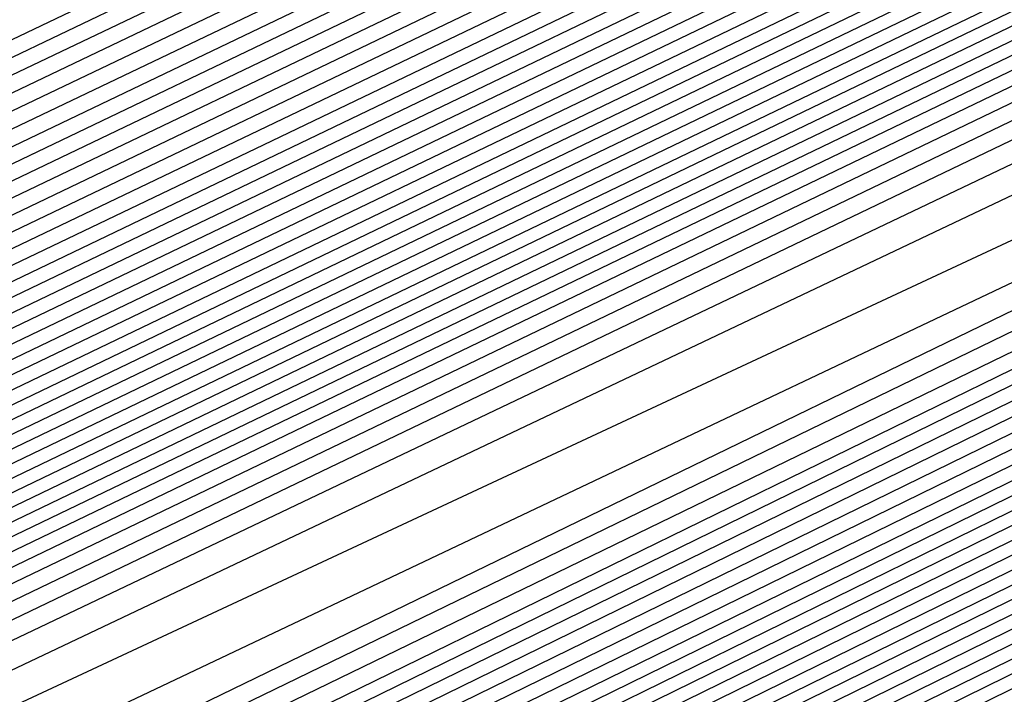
# Model space of a CAD drawing. Extents: x 3249832 to 3255657, y 13789405 to 13793316.
# Tile 283 of 656: x 3254698.443 to 3254699.51, y 13790579.817 to 13790580.548. Entities that reach past the tile are written whole.
import ezdxf

# ---------------------------------------------------------------- set-up
doc = ezdxf.new("R2010")
doc.units = 0
doc.header["$LTSCALE"] = 100
doc.header["$MEASUREMENT"] = 0
for name, color, linetype in [('GRATIO_CON', 10, 'CONTINUOUS'), ('GRATIO_ICON', 7, 'CONTINUOUS'), ('TARGETS_EAST', 7, 'CONTINUOUS')]:
    doc.layers.add(name, color=color, linetype=linetype)

# ---------------------------------------------------------------- blocks, each defined once
blk = doc.blocks.new('Gratio_032316_contours')
at = {"layer": 'GRATIO_CON', "color": 1, "linetype": 'Continuous', "flags": 128}
for points in [[(3254646.2517, 13790553.9528), (3254654.8675, 13790558.0363), (3254670.1186, 13790565.4362), (3254688.0291, 13790574.1908), (3254703.2426, 13790581.6494), (3254711.743, 13790585.8222), (3254714.8749, 13790587.3627), (3254715.3231, 13790587.5848), (3254715.7151, 13790587.774), (3254718.4486, 13790589.0998), (3254725.8643, 13790592.703), (3254739.1294, 13790599.1565), (3254754.7186, 13790606.7631), (3254767.9336, 13790613.258), (3254775.252, 13790616.9413)], [(3254648.3232, 13790554.9771), (3254656.6859, 13790558.9407), (3254671.4766, 13790566.1173), (3254688.8465, 13790574.6076), (3254703.6008, 13790581.8411), (3254711.8447, 13790585.888), (3254714.8821, 13790587.382), (3254715.3169, 13790587.5976), (3254715.6875, 13790587.7765), (3254718.2718, 13790589.03), (3254725.2827, 13790592.4364), (3254737.8237, 13790598.5377), (3254752.562, 13790605.7291), (3254765.0557, 13790611.8694), (3254771.9746, 13790615.3518)], [(3254652.466, 13790557.0257), (3254660.3226, 13790560.7496), (3254674.1927, 13790567.4794), (3254690.4813, 13790575.4413), (3254704.3173, 13790582.2246), (3254712.0482, 13790586.0196), (3254714.8967, 13790587.4207), (3254715.3044, 13790587.623), (3254715.6323, 13790587.7815), (3254717.9183, 13790588.8903), (3254724.1196, 13790591.9033), (3254735.2124, 13790597.3001), (3254748.2489, 13790603.6611), (3254759.2998, 13790609.0924), (3254765.4198, 13790612.1726), (3254767.5973, 13790613.3706), (3254767.8046, 13790613.628), (3254767.8447, 13790613.807), (3254768.8446, 13790614.4523), (3254771.7623, 13790616.0293)], [(3254651.241, 13790556.5836), (3254654.5375, 13790558.0501), (3254662.141, 13790561.654), (3254675.5507, 13790568.1605), (3254691.2988, 13790575.8581), (3254704.6756, 13790582.4163), (3254712.1499, 13790586.0854), (3254714.904, 13790587.4401), (3254715.2982, 13790587.6357), (3254715.6047, 13790587.7839), (3254717.7415, 13790588.8204), (3254723.538, 13790591.6368), (3254733.9068, 13790596.6813), (3254746.0923, 13790602.627), (3254756.4219, 13790607.7038), (3254762.1424, 13790610.583), (3254764.1778, 13790611.7028), (3254764.3715, 13790611.9434), (3254764.4337, 13790612.1232), (3254765.5415, 13790612.8137), (3254768.7386, 13790614.5249), (3254774.566, 13790617.5186)], [(3254651.548, 13790556.8702), (3254653.3699, 13790557.6315), (3254656.6089, 13790559.0744), (3254663.9594, 13790562.5584), (3254676.9087, 13790568.8416), (3254692.1162, 13790576.2749), (3254705.0338, 13790582.608), (3254712.2517, 13790586.1512), (3254714.9112, 13790587.4594), (3254715.292, 13790587.6484), (3254715.5771, 13790587.7864), (3254717.5647, 13790588.7505), (3254722.9564, 13790591.3703), (3254732.6011, 13790596.0625), (3254743.9357, 13790601.593), (3254753.544, 13790606.3153), (3254758.865, 13790608.9934), (3254760.7582, 13790610.035), (3254760.9385, 13790610.2589), (3254761.0228, 13790610.4394), (3254762.2384, 13790611.1751), (3254765.7149, 13790613.0205), (3254772.0375, 13790616.2604)], [(3254678.2668, 13790569.5227), (3254692.9336, 13790576.6918), (3254705.3921, 13790582.7997), (3254712.3534, 13790586.217), (3254714.9185, 13790587.4788), (3254715.2858, 13790587.6612), (3254715.5496, 13790587.7889), (3254717.3879, 13790588.6807), (3254722.3749, 13790591.1037), (3254731.2955, 13790595.4436), (3254741.7791, 13790600.559), (3254750.666, 13790604.9267), (3254755.5876, 13790607.4038), (3254757.3387, 13790608.3672), (3254757.5054, 13790608.5743), (3254757.6118, 13790608.7556), (3254758.9353, 13790609.5366), (3254762.6912, 13790611.5161), (3254769.509, 13790615.0021), (3254777.6739, 13790619.1394)], [(3254680.9828, 13790570.8848), (3254694.5684, 13790577.5253), (3254706.1082, 13790583.1826), (3254712.556, 13790586.3474), (3254714.9315, 13790587.5159), (3254715.271, 13790587.6858), (3254715.2714, 13790587.6881), (3254715.2722, 13790587.6892), (3254715.2732, 13790587.689), (3254715.4944, 13790587.7945), (3254717.0344, 13790588.541), (3254721.2117, 13790590.5707), (3254728.6842, 13790594.206), (3254737.4659, 13790598.491), (3254744.9102, 13790602.1497), (3254749.0328, 13790604.2246), (3254750.4996, 13790605.0316), (3254750.6393, 13790605.2051), (3254750.7899, 13790605.388), (3254752.329, 13790606.2594), (3254756.6438, 13790608.5072), (3254764.4521, 13790612.4857), (3254773.7947, 13790617.2146)], [(3254682.3408, 13790571.5658), (3254695.3858, 13790577.9421), (3254706.4664, 13790583.3743), (3254712.6576, 13790586.4132), (3254714.9386, 13790587.5352), (3254715.2646, 13790587.6983), (3254715.2651, 13790587.7006), (3254715.2659, 13790587.7017), (3254715.267, 13790587.7016), (3254715.4668, 13790587.797), (3254716.8576, 13790588.4711), (3254720.6302, 13790590.3041), (3254727.3786, 13790593.5872), (3254735.3094, 13790597.457), (3254742.0323, 13790600.7611), (3254745.7554, 13790602.635), (3254747.0801, 13790603.3639), (3254747.2062, 13790603.5205), (3254747.379, 13790603.7042), (3254749.0259, 13790604.6209), (3254753.6201, 13790607.0028), (3254761.9237, 13790611.2275), (3254771.8551, 13790616.2521)], [(3254683.6989, 13790572.2469), (3254696.2032, 13790578.3589), (3254706.8246, 13790583.566), (3254712.7593, 13790586.4789), (3254714.9457, 13790587.5545), (3254715.2583, 13790587.7108), (3254715.2588, 13790587.7131), (3254715.2597, 13790587.7142), (3254715.2608, 13790587.7142), (3254715.4392, 13790587.7994), (3254716.6808, 13790588.4013), (3254720.0486, 13790590.0376), (3254726.0729, 13790592.9684), (3254733.1528, 13790596.423), (3254739.1543, 13790599.3726), (3254742.478, 13790601.0454), (3254743.6606, 13790601.6961), (3254743.7731, 13790601.8359), (3254743.968, 13790602.0204), (3254745.7228, 13790602.9823), (3254750.5964, 13790605.4984), (3254759.3952, 13790609.9692), (3254769.9155, 13790615.2897), (3254779.2011, 13790619.9784)], [(3254685.0569, 13790572.928), (3254697.0206, 13790578.7757), (3254707.1829, 13790583.7577), (3254712.8609, 13790586.5447), (3254714.9528, 13790587.5738), (3254715.2519, 13790587.7234), (3254715.2526, 13790587.7256), (3254715.2535, 13790587.7267), (3254715.2546, 13790587.7269), (3254715.4116, 13790587.8019), (3254716.504, 13790588.3314), (3254719.4671, 13790589.7711), (3254724.7673, 13790592.3496), (3254730.9962, 13790595.389), (3254736.2764, 13790597.9841), (3254739.2006, 13790599.4558), (3254740.241, 13790600.0283), (3254740.3401, 13790600.1513), (3254740.5571, 13790600.3366), (3254742.4197, 13790601.3437), (3254747.5727, 13790603.994), (3254756.8668, 13790608.711), (3254767.9759, 13790614.3273), (3254777.7802, 13790619.2776)], [(3254687.7729, 13790574.2901), (3254698.6554, 13790579.6094), (3254707.8993, 13790584.1411), (3254713.0642, 13790586.6762), (3254714.9671, 13790587.6123), (3254715.2393, 13790587.7484), (3254715.24, 13790587.7505), (3254715.241, 13790587.7518), (3254715.2422, 13790587.7521), (3254715.3565, 13790587.8068), (3254716.1504, 13790588.1917), (3254718.3039, 13790589.238), (3254722.156, 13790591.112), (3254726.683, 13790593.3209), (3254730.5206, 13790595.207), (3254732.6458, 13790596.2766), (3254733.4019, 13790596.6927), (3254733.4739, 13790596.7821), (3254733.7351, 13790596.969), (3254735.8135, 13790598.0666), (3254741.5253, 13790600.9852), (3254751.8099, 13790606.1945), (3254764.0967, 13790612.4024), (3254774.9383, 13790617.8759)], [(3254689.131, 13790574.9712), (3254699.4729, 13790580.0262), (3254708.2575, 13790584.3328), (3254713.1658, 13790586.742), (3254714.9742, 13790587.6316), (3254715.2329, 13790587.761), (3254715.2337, 13790587.763), (3254715.2348, 13790587.7643), (3254715.2359, 13790587.7648), (3254715.3289, 13790587.8092), (3254715.9737, 13790588.1218), (3254717.7224, 13790588.9714), (3254720.8504, 13790590.4932), (3254724.5264, 13790592.2869), (3254727.6426, 13790593.8185), (3254729.3684, 13790594.687), (3254729.9824, 13790595.0249), (3254730.0409, 13790595.0975), (3254730.3242, 13790595.2852), (3254732.5104, 13790596.428), (3254738.5016, 13790599.4807), (3254749.2814, 13790604.9363), (3254762.1571, 13790611.44), (3254773.5174, 13790617.1751)], [(3254690.489, 13790575.6522), (3254700.2903, 13790580.443), (3254708.6157, 13790584.5245), (3254713.2674, 13790586.8077), (3254714.9813, 13790587.6509), (3254715.2266, 13790587.7735), (3254715.2275, 13790587.7755), (3254715.2286, 13790587.7768), (3254715.2297, 13790587.7774), (3254715.3013, 13790587.8117), (3254715.7969, 13790588.0519), (3254717.1408, 13790588.7049), (3254719.5447, 13790589.8744), (3254722.3699, 13790591.2529), (3254724.7647, 13790592.4299), (3254726.091, 13790593.0974), (3254726.5629, 13790593.3571), (3254726.6078, 13790593.4129), (3254726.9132, 13790593.6014), (3254729.2072, 13790594.7894), (3254735.4779, 13790597.9763), (3254746.753, 13790603.6781), (3254760.2175, 13790610.4776), (3254772.0965, 13790616.4743)], [(3254691.847, 13790576.3333), (3254701.1077, 13790580.8598), (3254708.9739, 13790584.7162), (3254713.3691, 13790586.8735), (3254714.9885, 13790587.6701), (3254715.2202, 13790587.7861), (3254715.2212, 13790587.788), (3254715.2224, 13790587.7893), (3254715.2235, 13790587.79), (3254715.2737, 13790587.8141), (3254715.6201, 13790587.9821), (3254716.5592, 13790588.4384), (3254718.2391, 13790589.2556), (3254720.2133, 13790590.2189), (3254721.8868, 13790591.0414), (3254722.8136, 13790591.5079), (3254723.1433, 13790591.6893), (3254723.1747, 13790591.7283), (3254723.5023, 13790591.9176), (3254725.9041, 13790593.1509), (3254732.4543, 13790596.4719), (3254744.2245, 13790602.4199), (3254758.2779, 13790609.5152)], [(3254687.5981, 13790574.316), (3254694.5631, 13790577.6954), (3254702.7425, 13790581.6935), (3254709.6903, 13790585.0996), (3254713.5723, 13790587.005), (3254715.0027, 13790587.7087), (3254715.2076, 13790587.8111), (3254715.2155, 13790587.8162), (3254715.2646, 13790587.8408), (3254715.3952, 13790587.9046), (3254715.6275, 13790588.0179), (3254715.8997, 13790588.1512), (3254716.1297, 13790588.2654), (3254716.6303, 13790588.5199), (3254719.2939, 13790589.8681), (3254726.4082, 13790593.462), (3254739.168, 13790599.9031), (3254754.3988, 13790607.5903), (3254767.8337, 13790614.3719), (3254776.2164, 13790618.6078)], [(3254651.0069, 13790556.9616), (3254655.5123, 13790559.1072), (3254661.3217, 13790561.894), (3254668.1197, 13790565.1602), (3254674.8023, 13790568.3631), (3254680.0684, 13790570.8643), (3254683.1747, 13790572.3015), (3254685.6089, 13790573.4148), (3254689.4165, 13790575.2204), (3254695.9211, 13790578.3765), (3254703.5599, 13790582.1103), (3254710.0485, 13790585.2913), (3254713.674, 13790587.0708), (3254715.0098, 13790587.728), (3254715.2012, 13790587.8237), (3254715.5767, 13790588.0145), (3254718.1988, 13790589.3384), (3254725.3135, 13790592.9288), (3254738.0825, 13790599.3724), (3254753.3307, 13790607.0675), (3254766.7985, 13790613.8657), (3254775.2332, 13790618.1281)], [(3254651.9652, 13790557.4392), (3254656.6382, 13790559.6653), (3254662.6638, 13790562.5558), (3254669.7147, 13790565.9438), (3254676.6453, 13790569.2668), (3254682.1055, 13790571.8639), (3254685.3036, 13790573.3493), (3254687.6804, 13790574.4392), (3254691.2349, 13790576.1249), (3254697.2791, 13790579.0576), (3254704.3773, 13790582.5271), (3254710.4067, 13790585.483), (3254713.7756, 13790587.1366), (3254715.0169, 13790587.7472), (3254715.1948, 13790587.8363), (3254715.5637, 13790588.0238), (3254718.1399, 13790589.3246), (3254725.1298, 13790592.8522), (3254737.6771, 13790599.1838), (3254752.6727, 13790606.7516), (3254765.9448, 13790613.4511), (3254774.3039, 13790617.6754)], [(3254652.9236, 13790557.9168), (3254657.7641, 13790560.2233), (3254664.0059, 13790563.2177), (3254671.3097, 13790566.7274), (3254678.4883, 13790570.1706), (3254684.1427, 13790572.8635), (3254687.4325, 13790574.3972), (3254689.7518, 13790575.4635), (3254693.0532, 13790577.0293), (3254698.6371, 13790579.7386), (3254705.1948, 13790582.9439), (3254710.7649, 13790585.6747), (3254713.8772, 13790587.2023), (3254715.024, 13790587.7665), (3254715.1884, 13790587.8489), (3254715.5508, 13790588.0331), (3254718.0809, 13790589.3107), (3254724.9462, 13790592.7755), (3254737.2717, 13790598.9953), (3254752.0148, 13790606.4357), (3254765.0911, 13790613.0365), (3254773.3746, 13790617.2228)], [(3254651.3, 13790557.2133), (3254654.8403, 13790558.872), (3254660.0158, 13790561.3394), (3254666.6901, 13790564.5414), (3254674.4997, 13790568.2945), (3254682.1743, 13790571.9781), (3254688.2171, 13790574.8626), (3254691.6904, 13790576.4929), (3254693.8947, 13790577.5121), (3254696.69, 13790578.8381), (3254701.3532, 13790581.1008), (3254706.8296, 13790583.7776), (3254711.4814, 13790586.0581), (3254714.0805, 13790587.3339), (3254715.0382, 13790587.8051), (3254715.1756, 13790587.8741), (3254715.5248, 13790588.0517), (3254717.9631, 13790589.2831), (3254724.5788, 13790592.6221), (3254736.4608, 13790598.6182), (3254750.699, 13790605.8039), (3254763.3837, 13790612.2073), (3254771.5159, 13790616.3175)], [(3254652.1439, 13790557.6356), (3254655.7986, 13790559.3495), (3254661.1417, 13790561.8975), (3254668.0321, 13790565.2032), (3254676.0946, 13790569.078), (3254684.0173, 13790572.8819), (3254690.2542, 13790575.8622), (3254693.8193, 13790577.5407), (3254695.9661, 13790578.5364), (3254698.5083, 13790579.7426), (3254702.7112, 13790581.7819), (3254707.647, 13790584.1944), (3254711.8396, 13790586.2498), (3254714.1821, 13790587.3996), (3254715.0454, 13790587.8244), (3254715.1692, 13790587.8867), (3254715.5119, 13790588.061), (3254717.9042, 13790589.2693), (3254724.3952, 13790592.5454), (3254736.0554, 13790598.4297), (3254750.0411, 13790605.488), (3254762.53, 13790611.7927), (3254770.5866, 13790615.8649), (3254774.8217, 13790618.021)], [(3254692.2914, 13790576.8618), (3254695.9482, 13790578.5886), (3254698.0375, 13790579.5607), (3254700.3267, 13790580.647), (3254704.0693, 13790582.4629), (3254708.4644, 13790584.6112), (3254712.1978, 13790586.4415), (3254714.2838, 13790587.4654), (3254715.0525, 13790587.8436), (3254715.1628, 13790587.899), (3254715.1638, 13790587.9005), (3254715.1651, 13790587.902), (3254715.1662, 13790587.9033), (3254715.5018, 13790588.0733), (3254717.8471, 13790589.2573), (3254724.2124, 13790592.4695), (3254735.6502, 13790598.2414), (3254749.3832, 13790605.1722), (3254761.6763, 13790611.3781), (3254769.6572, 13790615.4123), (3254773.9041, 13790617.5743)], [(3254687.7034, 13790574.6894), (3254694.3286, 13790577.8614), (3254698.0771, 13790579.6365), (3254700.109, 13790580.5851), (3254702.1451, 13790581.5514), (3254705.4273, 13790583.144), (3254709.2818, 13790585.0281), (3254712.556, 13790586.6332), (3254714.3854, 13790587.5311), (3254715.0596, 13790587.8629), (3254715.1564, 13790587.9115), (3254715.1574, 13790587.913), (3254715.1587, 13790587.9145), (3254715.1597, 13790587.9158), (3254715.4888, 13790588.0826), (3254717.7882, 13790589.2435), (3254724.0287, 13790592.3929), (3254735.2448, 13790598.0529), (3254748.7253, 13790604.8563), (3254760.8226, 13790610.9635), (3254768.7279, 13790614.9597), (3254772.9866, 13790617.1276)], [(3254691.3894, 13790576.4969), (3254698.4029, 13790579.8606), (3254702.3349, 13790581.7322), (3254704.2518, 13790582.6337), (3254705.7818, 13790583.3603), (3254708.1433, 13790584.5061), (3254710.9167, 13790585.8617), (3254713.2724, 13790587.0166), (3254714.5887, 13790587.6627), (3254715.0738, 13790587.9014), (3254715.1436, 13790587.9366), (3254715.1446, 13790587.938), (3254715.1458, 13790587.9395), (3254715.1469, 13790587.941), (3254715.4628, 13790588.1013), (3254717.6703, 13790589.2159), (3254723.6614, 13790592.2395), (3254734.4339, 13790597.6758), (3254747.4094, 13790604.2245), (3254759.1152, 13790610.1344), (3254766.8692, 13790614.0544), (3254771.1515, 13790616.2343)], [(3254684.0695, 13790572.9958), (3254693.2324, 13790577.4007), (3254700.4401, 13790580.8601), (3254704.4638, 13790582.78), (3254706.3233, 13790583.658), (3254707.6001, 13790584.2647), (3254709.5014, 13790585.1872), (3254711.7343, 13790586.2788), (3254713.6314, 13790587.2092), (3254714.6921, 13790587.7304), (3254715.0837, 13790587.9238), (3254715.1405, 13790587.9531), (3254715.4499, 13790588.1105), (3254717.6114, 13790589.2021), (3254723.4777, 13790592.1629), (3254734.0285, 13790597.4873), (3254746.7515, 13790603.9086), (3254758.2615, 13790609.7198), (3254765.9399, 13790613.6018), (3254770.2339, 13790615.7876), (3254772.3576, 13790616.8983)], [(3254685.6645, 13790573.7793), (3254695.0754, 13790578.3044), (3254702.4773, 13790581.8597), (3254706.5928, 13790583.8279), (3254708.3947, 13790584.6823), (3254709.4185, 13790585.1691), (3254710.8594, 13790585.8683), (3254712.5517, 13790586.6956), (3254713.9896, 13790587.4009), (3254714.7937, 13790587.7962), (3254715.0908, 13790587.9432), (3254715.1341, 13790587.9658), (3254715.4369, 13790588.1198), (3254717.5524, 13790589.1883), (3254723.294, 13790592.0862), (3254733.6231, 13790597.2988), (3254746.0936, 13790603.5927), (3254757.4078, 13790609.3052), (3254765.0105, 13790613.1491), (3254769.3164, 13790615.3409), (3254771.4825, 13790616.4728)], [(3254687.2595, 13790574.5629), (3254696.9184, 13790579.2082), (3254704.5144, 13790582.8593), (3254708.7217, 13790584.8757), (3254710.4661, 13790585.7067), (3254711.2369, 13790586.0736), (3254712.2174, 13790586.5494), (3254713.3691, 13790587.1124), (3254714.3478, 13790587.5926), (3254714.8953, 13790587.862), (3254715.0978, 13790587.9625), (3254715.1276, 13790587.9785), (3254715.4239, 13790588.1292), (3254717.4935, 13790589.1745), (3254723.1104, 13790592.0095), (3254733.2176, 13790597.1102), (3254745.4357, 13790603.2768), (3254756.5541, 13790608.8906), (3254764.0812, 13790612.6965), (3254768.3988, 13790614.8943), (3254770.6075, 13790616.0472), (3254771.7108, 13790616.6657)], [(3254690.4495, 13790576.13), (3254700.6044, 13790581.0157), (3254708.5888, 13790584.8585), (3254712.9795, 13790586.9715), (3254714.609, 13790587.7553), (3254714.8736, 13790587.8824), (3254714.9335, 13790587.9115), (3254715.004, 13790587.9462), (3254715.0642, 13790587.9761), (3254715.0986, 13790587.9937), (3254715.112, 13790588.0013), (3254715.1148, 13790588.0038), (3254715.3979, 13790588.1479), (3254717.3756, 13790589.147), (3254722.743, 13790591.8562), (3254732.4068, 13790596.7332), (3254744.1198, 13790602.645), (3254754.8468, 13790608.0614), (3254762.2225, 13790611.7913), (3254766.5637, 13790614.0009), (3254768.8573, 13790615.1961), (3254770.0169, 13790615.8415), (3254770.6619, 13790616.237), (3254771.3382, 13790616.6417)], [(3254691.3246, 13790576.5671), (3254701.2561, 13790581.3455), (3254709.0349, 13790585.09), (3254713.3077, 13790587.1475), (3254714.8826, 13790587.9066), (3254715.1084, 13790588.0164), (3254715.3849, 13790588.1572), (3254717.3167, 13790589.1332), (3254722.5594, 13790591.7795), (3254732.0013, 13790596.5446), (3254743.4619, 13790602.3291), (3254753.9931, 13790607.6468), (3254761.2932, 13790611.3386), (3254765.6461, 13790613.5543), (3254767.9823, 13790614.7706), (3254769.17, 13790615.4294), (3254769.8305, 13790615.8319), (3254770.5233, 13790616.2441), (3254771.6468, 13790616.8582)], [(3254692.0922, 13790576.9523), (3254701.7295, 13790581.5891), (3254709.2424, 13790585.2057), (3254713.3647, 13790587.1907), (3254714.8842, 13790587.9231), (3254715.102, 13790588.0291), (3254715.3719, 13790588.1666), (3254717.2577, 13790589.1194), (3254722.3757, 13790591.7029), (3254731.5959, 13790596.3561), (3254742.804, 13790602.0133), (3254753.1394, 13790607.2322), (3254760.3638, 13790610.886), (3254764.7286, 13790613.1076), (3254767.1072, 13790614.345), (3254768.3231, 13790615.0173), (3254768.9992, 13790615.4268), (3254769.7083, 13790615.8466), (3254770.8588, 13790616.474), (3254772.2008, 13790617.2017)], [(3254683.086, 13790572.6396), (3254692.8597, 13790577.3375), (3254702.2029, 13790581.8327), (3254709.4499, 13790585.3213), (3254713.4218, 13790587.234), (3254714.8858, 13790587.9396), (3254715.0956, 13790588.0417), (3254715.359, 13790588.1759), (3254717.1988, 13790589.1056), (3254722.192, 13790591.6262), (3254731.1905, 13790596.1676), (3254742.1461, 13790601.6974), (3254752.2857, 13790606.8176), (3254759.4345, 13790610.4334), (3254763.811, 13790612.6609), (3254766.2321, 13790613.9195), (3254767.4761, 13790614.6052), (3254768.1678, 13790615.0216), (3254768.8934, 13790615.4491), (3254770.0708, 13790616.0899), (3254771.4446, 13790616.8335)], [(3254685.0376, 13790573.6106), (3254694.3948, 13790578.1075), (3254703.1496, 13790582.3192), (3254709.8648, 13790585.5517), (3254713.5359, 13790587.3196), (3254714.8889, 13790587.9721), (3254715.0828, 13790588.0668), (3254715.333, 13790588.1946), (3254717.0809, 13790589.0781), (3254721.8247, 13790591.4729), (3254730.3796, 13790595.7905), (3254740.8302, 13790601.0656), (3254750.5783, 13790605.9885), (3254757.5758, 13790609.5281), (3254761.9759, 13790611.7676), (3254764.482, 13790613.0684), (3254765.7823, 13790613.781), (3254766.5051, 13790614.2114), (3254767.2635, 13790614.6541), (3254768.4947, 13790615.3216), (3254769.9322, 13790616.0971), (3254771.1334, 13790616.7816)], [(3254686.0134, 13790574.0961), (3254695.1623, 13790578.4926), (3254703.623, 13790582.5627), (3254710.0723, 13790585.6672), (3254713.5929, 13790587.3627), (3254714.8905, 13790587.9885), (3254715.0765, 13790588.0794), (3254715.32, 13790588.2039), (3254717.022, 13790589.0643), (3254721.641, 13790591.3962), (3254729.9742, 13790595.602), (3254740.1723, 13790600.7497), (3254749.7246, 13790605.5739), (3254756.6465, 13790609.0755), (3254761.0584, 13790611.3209), (3254763.6069, 13790612.6429), (3254764.9354, 13790613.3689), (3254765.6738, 13790613.8062), (3254766.4486, 13790614.2565), (3254767.7067, 13790614.9375), (3254769.176, 13790615.729), (3254770.4045, 13790616.4267), (3254771.0551, 13790616.8757), (3254771.2495, 13790617.1191)], [(3254686.9892, 13790574.5817), (3254695.9299, 13790578.8778), (3254704.0964, 13790582.8062), (3254710.2798, 13790585.7827), (3254713.65, 13790587.4058), (3254714.8921, 13790588.0049), (3254715.0701, 13790588.092), (3254715.307, 13790588.2133), (3254716.963, 13790589.0505), (3254721.4573, 13790591.3195), (3254729.5688, 13790595.4135), (3254739.5144, 13790600.4338), (3254748.8709, 13790605.1593)], [(3254687.965, 13790575.0672), (3254696.6974, 13790579.2629), (3254704.5698, 13790583.0496), (3254710.4873, 13790585.8981), (3254713.707, 13790587.4489), (3254714.8937, 13790588.0213), (3254715.0637, 13790588.1046), (3254715.2941, 13790588.2226), (3254716.9041, 13790589.0367), (3254721.2737, 13790591.2429), (3254729.1633, 13790595.2249), (3254738.8565, 13790600.1179), (3254748.0172, 13790604.7447)], [(3254689.9166, 13790576.0383), (3254698.2325, 13790580.0332), (3254705.5166, 13790583.5369), (3254710.9023, 13790586.1303), (3254714.0382, 13790587.647), (3254716.632, 13790588.9334), (3254720.906, 13790591.0888), (3254728.3524, 13790594.8476), (3254737.5406, 13790599.4861), (3254746.3098, 13790603.9155)], [(3254690.8924, 13790576.5238), (3254699.0001, 13790580.4183), (3254705.9899, 13790583.7804), (3254711.1098, 13790586.2458), (3254714.0887, 13790587.6869), (3254716.581, 13790588.9235), (3254720.7224, 13790591.0121), (3254727.947, 13790594.6591), (3254736.8827, 13790599.1702), (3254745.4561, 13790603.5009)], [(3254691.8683, 13790577.0094), (3254699.7676, 13790580.8035), (3254706.4633, 13790584.0239), (3254711.3173, 13790586.3613), (3254714.1392, 13790587.7268), (3254716.5301, 13790588.9136), (3254720.5388, 13790590.9355), (3254727.5416, 13790594.4706), (3254736.2248, 13790598.8543), (3254744.6024, 13790603.0863), (3254751.0704, 13790606.3597)], [(3254684.5147, 13790573.5023), (3254692.8441, 13790577.4949), (3254700.5352, 13790581.1886), (3254706.9367, 13790584.2674), (3254711.5248, 13790586.4768), (3254714.1897, 13790587.7666), (3254716.4792, 13790588.9036), (3254720.3552, 13790590.8588), (3254727.1361, 13790594.2821), (3254735.5669, 13790598.5384), (3254743.7487, 13790602.6718), (3254750.1411, 13790605.9071)], [(3254686.5494, 13790574.5139), (3254694.7957, 13790578.466), (3254702.0703, 13790581.9589), (3254707.8835, 13790584.7544), (3254711.9397, 13790586.7079), (3254714.2907, 13790587.8464), (3254716.3774, 13790588.8837), (3254719.9879, 13790590.7055), (3254726.3253, 13790593.905), (3254734.251, 13790597.9066), (3254742.0413, 13790601.8426), (3254748.2824, 13790605.0018)], [(3254687.5668, 13790575.0197), (3254695.7715, 13790578.9516), (3254702.8378, 13790582.344), (3254708.3569, 13790584.9979), (3254712.1472, 13790586.8234), (3254714.3412, 13790587.8862), (3254716.3265, 13790588.8738), (3254719.8043, 13790590.6289), (3254725.9199, 13790593.7165), (3254733.5931, 13790597.5908), (3254741.1877, 13790601.428), (3254747.3531, 13790604.5492)], [(3254688.5842, 13790575.5255), (3254696.7473, 13790579.4371), (3254703.6054, 13790582.7292), (3254708.8303, 13790585.2414), (3254712.3547, 13790586.9389), (3254714.3917, 13790587.9261), (3254716.2755, 13790588.8639), (3254719.6207, 13790590.5522), (3254725.5145, 13790593.528), (3254732.9352, 13790597.2749), (3254740.334, 13790601.0134), (3254746.4237, 13790604.0966)], [(3254689.6015, 13790576.0313), (3254697.7231, 13790579.9226), (3254704.3729, 13790583.1143), (3254709.3036, 13790585.4849), (3254712.5622, 13790587.0544), (3254714.4422, 13790587.966), (3254716.2246, 13790588.8539), (3254719.4371, 13790590.4756), (3254725.1091, 13790593.3394), (3254732.2773, 13790596.959), (3254739.4803, 13790600.5988), (3254745.4944, 13790603.644)], [(3254691.6363, 13790577.0429), (3254699.6748, 13790580.8937), (3254705.908, 13790583.8846), (3254710.2504, 13790585.9718), (3254712.9771, 13790587.2855), (3254714.5432, 13790588.0457), (3254716.1228, 13790588.834), (3254719.0698, 13790590.3223), (3254724.2982, 13790592.9624), (3254730.9614, 13790596.3272), (3254737.7729, 13790599.7696), (3254743.6357, 13790602.7387), (3254748.2126, 13790605.0675)], [(3254692.6536, 13790577.5487), (3254700.6506, 13790581.3793), (3254706.6756, 13790584.2697), (3254710.7238, 13790586.2153), (3254713.1846, 13790587.401), (3254714.5937, 13790588.0856), (3254716.0719, 13790588.8241), (3254718.8862, 13790590.2456), (3254723.8928, 13790592.7739), (3254730.3035, 13790596.0113), (3254736.9192, 13790599.355), (3254742.7064, 13790602.2861), (3254747.295, 13790604.6208)], [(3254685.2107, 13790574.0117), (3254693.671, 13790578.0546), (3254701.6264, 13790581.8648), (3254707.4431, 13790584.6548), (3254711.1972, 13790586.4588), (3254713.3921, 13790587.5165), (3254714.6442, 13790588.1255), (3254716.0209, 13790588.8142), (3254718.7026, 13790590.169), (3254723.4874, 13790592.5853), (3254729.6456, 13790595.6954), (3254736.0655, 13790598.9404), (3254741.777, 13790601.8334), (3254746.3775, 13790604.1742)], [(3254686.1555, 13790574.4828), (3254694.6884, 13790578.5604), (3254702.6022, 13790582.3504), (3254708.2106, 13790585.04), (3254711.6706, 13790586.7023), (3254713.5996, 13790587.6321), (3254714.6947, 13790588.1653), (3254715.97, 13790588.8042), (3254718.519, 13790590.0923), (3254723.082, 13790592.3968), (3254728.9877, 13790595.3795), (3254735.2118, 13790598.5259), (3254740.8477, 13790601.3808), (3254745.4599, 13790603.7275)], [(3254688.0451, 13790575.4249), (3254696.7231, 13790579.572), (3254704.5538, 13790583.3214), (3254709.7457, 13790585.8102), (3254712.6173, 13790587.189), (3254714.0145, 13790587.8622), (3254714.6772, 13790588.1834), (3254714.921, 13790588.3035), (3254714.9555, 13790588.3228), (3254715.0737, 13790588.3847), (3254715.9023, 13790588.8045), (3254718.1514, 13790589.9405), (3254722.271, 13790592.0202), (3254727.6719, 13790594.7478), (3254733.5044, 13790597.6967), (3254738.989, 13790600.4756), (3254743.6248, 13790602.8341), (3254746.9805, 13790604.5574)], [(3254688.9898, 13790575.8959), (3254697.7405, 13790580.0778), (3254705.5297, 13790583.8072), (3254710.5133, 13790586.1957), (3254713.0907, 13790587.4331), (3254714.222, 13790587.9784), (3254714.7343, 13790588.2272), (3254714.9226, 13790588.3206), (3254714.9492, 13790588.336), (3254715.0608, 13790588.3945), (3254715.8434, 13790588.791), (3254717.9677, 13790589.864), (3254721.8656, 13790591.8317), (3254727.0139, 13790594.4319), (3254732.6507, 13790597.2821), (3254738.0597, 13790600.0229), (3254742.7072, 13790602.3875), (3254746.1055, 13790604.1319)], [(3254689.9346, 13790576.367), (3254698.7579, 13790580.5836), (3254706.5055, 13790584.2927), (3254711.2809, 13790586.5807), (3254713.5641, 13790587.6764), (3254714.4295, 13790588.0938), (3254714.7913, 13790588.2703), (3254714.9242, 13790588.3372), (3254714.9428, 13790588.3489), (3254715.0479, 13790588.4041), (3254715.7845, 13790588.7774), (3254717.7841, 13790589.7874), (3254721.4602, 13790591.6432), (3254726.356, 13790594.116), (3254731.797, 13790596.8675), (3254737.1303, 13790599.5703), (3254741.7897, 13790601.9408), (3254745.2304, 13790603.7063)], [(3254690.8794, 13790576.838), (3254699.7752, 13790581.0894), (3254707.4813, 13790584.7781), (3254712.0484, 13790586.9658), (3254714.0375, 13790587.9198), (3254714.637, 13790588.2092), (3254714.8484, 13790588.3135), (3254714.9258, 13790588.3538), (3254714.9365, 13790588.3618), (3254715.0349, 13790588.4138), (3254715.7256, 13790588.7638), (3254717.6004, 13790589.7108), (3254721.0548, 13790591.4547), (3254725.6981, 13790593.8001), (3254730.9433, 13790596.4529), (3254736.201, 13790599.1177), (3254740.8721, 13790601.4941), (3254744.3553, 13790603.2808), (3254746.3031, 13790604.3029)], [(3254692.4887, 13790577.6457), (3254701.3754, 13790581.893), (3254708.9279, 13790585.5089), (3254713.1479, 13790587.5316), (3254714.7022, 13790588.2788), (3254714.9237, 13790588.3879), (3254715.009, 13790588.4331), (3254715.6077, 13790588.7367), (3254717.2331, 13790589.5577), (3254720.2439, 13790591.0777), (3254724.3823, 13790593.1684), (3254729.2359, 13790595.6237), (3254734.3423, 13790598.2124), (3254739.037, 13790600.6008), (3254742.6052, 13790602.4297), (3254744.6092, 13790603.4787), (3254745.7211, 13790604.0829)], [(3254685.5623, 13790574.3682), (3254692.9579, 13790577.8894), (3254701.6558, 13790582.0461), (3254709.0481, 13790585.5838), (3254713.1792, 13790587.561), (3254714.7014, 13790588.2896), (3254714.9188, 13790588.3948), (3254714.9975, 13790588.4372), (3254715.5498, 13790588.7195), (3254717.0499, 13790589.4795), (3254719.8386, 13790590.8887), (3254723.7244, 13790592.8524), (3254728.3822, 13790595.2091), (3254733.413, 13790597.7598), (3254738.1195, 13790600.1541), (3254741.7301, 13790602.0041), (3254743.7623, 13790603.0666), (3254744.8898, 13790603.6778)], [(3254686.1924, 13790574.6882), (3254693.4274, 13790578.1329), (3254701.9363, 13790582.1993), (3254709.1682, 13790585.6599), (3254713.2098, 13790587.5938), (3254714.6992, 13790588.3063), (3254714.9121, 13790588.4088), (3254714.9844, 13790588.4475), (3254715.4908, 13790588.7062), (3254716.8662, 13790589.403), (3254719.4332, 13790590.7003), (3254723.0664, 13790592.5365), (3254727.5286, 13790594.7946), (3254732.4837, 13790597.3072), (3254737.2019, 13790599.7074), (3254740.855, 13790601.5786), (3254742.9154, 13790602.6545), (3254744.0584, 13790603.2727), (3254745.2603, 13790603.921)]]:
    blk.add_lwpolyline(points, dxfattribs=at)
at = {"layer": 'GRATIO_ICON', "color": 7, "linetype": 'Continuous', "flags": 128}
for points in [[(3254650.3946, 13790556.0014), (3254658.5043, 13790559.8452), (3254672.8347, 13790566.7984), (3254689.6639, 13790575.0245), (3254703.9591, 13790582.0328), (3254711.9464, 13790585.9538), (3254714.8894, 13790587.4014), (3254715.3107, 13790587.6103), (3254715.6599, 13790587.779), (3254718.095, 13790588.9601), (3254724.7011, 13790592.1699), (3254736.5181, 13790597.9189), (3254750.4054, 13790604.6951), (3254762.1777, 13790610.4809), (3254768.6972, 13790613.7622), (3254771.0169, 13790615.0384), (3254771.2377, 13790615.3126)], [(3254679.6248, 13790570.2037), (3254693.751, 13790577.1084), (3254705.75, 13790582.9909), (3254712.4544, 13790586.2816), (3254714.9243, 13790587.4967), (3254715.2773, 13790587.6732), (3254715.2777, 13790587.6756), (3254715.2784, 13790587.6767), (3254715.2794, 13790587.6764), (3254715.5219, 13790587.7921), (3254717.2111, 13790588.6109), (3254721.7933, 13790590.8372), (3254729.9899, 13790594.8248), (3254739.6225, 13790599.525), (3254747.7881, 13790603.5382), (3254752.3102, 13790605.8142), (3254753.9192, 13790606.6994), (3254754.0723, 13790606.8897), (3254754.2009, 13790607.0718), (3254755.6321, 13790607.898), (3254759.6675, 13790610.0116), (3254766.9806, 13790613.7439), (3254775.7343, 13790618.177)], [(3254686.4149, 13790573.609), (3254697.838, 13790579.1925), (3254707.5411, 13790583.9494), (3254712.9625, 13790586.6105), (3254714.96, 13790587.593), (3254715.2456, 13790587.7359), (3254715.2463, 13790587.7381), (3254715.2473, 13790587.7393), (3254715.2484, 13790587.7395), (3254715.384, 13790587.8043), (3254716.3272, 13790588.2615), (3254718.8855, 13790589.5045), (3254723.4617, 13790591.7308), (3254728.8396, 13790594.355), (3254733.3985, 13790596.5955), (3254735.9232, 13790597.8662), (3254736.8215, 13790598.3605), (3254736.907, 13790598.4667), (3254737.1461, 13790598.6528), (3254739.1166, 13790599.7051), (3254744.549, 13790602.4896), (3254754.3383, 13790607.4528), (3254766.0363, 13790613.3649), (3254776.3593, 13790618.5768)], [(3254685.7798, 13790573.4116), (3254693.205, 13790577.0144), (3254701.9251, 13790581.2767), (3254709.3321, 13790584.9079), (3254713.4707, 13790586.9393), (3254714.9956, 13790587.6894), (3254715.2139, 13790587.7986), (3254715.2149, 13790587.8005), (3254715.2162, 13790587.8019), (3254715.2173, 13790587.8026), (3254715.2461, 13790587.8166), (3254715.4433, 13790587.9122), (3254715.9777, 13790588.1718), (3254716.9333, 13790588.637), (3254718.0552, 13790589.1862), (3254719.0038, 13790589.6573), (3254719.8847, 13790590.1096), (3254722.5847, 13790591.4891), (3254729.4359, 13790594.9632), (3254741.6976, 13790601.1604), (3254756.3385, 13790608.5526), (3254769.2546, 13790615.0727), (3254777.3138, 13790619.1453)], [(3254650.456, 13790556.7909), (3254653.8819, 13790558.3944), (3254658.8899, 13790560.7814), (3254665.348, 13790563.8795), (3254672.9047, 13790567.5109), (3254680.3313, 13790571.0744), (3254686.1799, 13790573.8631), (3254689.5614, 13790575.445), (3254691.8232, 13790576.4878), (3254694.8716, 13790577.9337), (3254699.9952, 13790580.4197), (3254706.0122, 13790583.3608), (3254711.1231, 13790585.8664), (3254713.9789, 13790587.2681), (3254715.0311, 13790587.7858), (3254715.182, 13790587.8615), (3254715.5378, 13790588.0424), (3254718.022, 13790589.2969), (3254724.7625, 13790592.6988), (3254736.8662, 13790598.8068), (3254751.3569, 13790606.1198), (3254764.2374, 13790612.6219), (3254772.4452, 13790616.7702)], [(3254689.5464, 13790575.5932), (3254696.3658, 13790578.861), (3254700.206, 13790580.6843), (3254702.1804, 13790581.6094), (3254703.9634, 13790582.4559), (3254706.7853, 13790583.8251), (3254710.0993, 13790585.4449), (3254712.9142, 13790586.8249), (3254714.487, 13790587.5969), (3254715.0667, 13790587.8821), (3254715.15, 13790587.924), (3254715.151, 13790587.9255), (3254715.1523, 13790587.927), (3254715.1533, 13790587.9284), (3254715.4758, 13790588.0919), (3254717.7293, 13790589.2297), (3254723.845, 13790592.3162), (3254734.8393, 13790597.8643), (3254748.0673, 13790604.5404), (3254759.9689, 13790610.549), (3254767.7985, 13790614.507), (3254772.069, 13790616.681)], [(3254688.8545, 13790575.3465), (3254698.7614, 13790580.112), (3254706.5516, 13790583.8589), (3254710.8506, 13790585.9236), (3254712.5376, 13790586.731), (3254713.0553, 13790586.9782), (3254713.5756, 13790587.2308), (3254714.1868, 13790587.5298), (3254714.7063, 13790587.7849), (3254714.9972, 13790587.9284), (3254715.1051, 13790587.9822), (3254715.1213, 13790587.9913), (3254715.4109, 13790588.1386), (3254717.4346, 13790589.1608), (3254722.9267, 13790591.9329), (3254732.8122, 13790596.9217), (3254744.7777, 13790602.9609), (3254755.7004, 13790608.476), (3254763.1518, 13790612.2439), (3254767.4812, 13790614.4476), (3254769.7324, 13790615.6217), (3254770.8638, 13790616.2536), (3254771.4933, 13790616.6422)], [(3254684.0618, 13790573.1252), (3254693.6273, 13790577.7228), (3254702.6763, 13790582.0764), (3254709.6574, 13790585.437), (3254713.4789, 13790587.2772), (3254714.8874, 13790587.9561), (3254715.0892, 13790588.0544), (3254715.346, 13790588.1853), (3254717.1399, 13790589.0918), (3254722.0083, 13790591.5495), (3254730.785, 13790595.979), (3254741.4882, 13790601.3815), (3254751.432, 13790606.4031), (3254758.5051, 13790609.9807), (3254762.8935, 13790612.2142), (3254765.357, 13790613.4939), (3254766.6292, 13790614.1931), (3254767.3365, 13790614.6165), (3254768.0785, 13790615.0516), (3254769.2828, 13790615.7057), (3254770.6884, 13790616.4653), (3254771.8624, 13790617.1365)], [(3254688.9408, 13790575.5527), (3254697.465, 13790579.6481), (3254705.0432, 13790583.2935), (3254710.6948, 13790586.0147), (3254713.9877, 13790587.6072), (3254716.6829, 13790588.9434), (3254721.0897, 13790591.1654), (3254728.7578, 13790595.0362), (3254738.1985, 13790599.802), (3254747.1635, 13790604.3301)], [(3254685.532, 13790574.0081), (3254693.8199, 13790577.9805), (3254701.3027, 13790581.5737), (3254707.4101, 13790584.5109), (3254711.7322, 13790586.5924), (3254714.2402, 13790587.8065), (3254716.4283, 13790588.8937), (3254720.1716, 13790590.7822), (3254726.7307, 13790594.0935), (3254734.909, 13790598.2225), (3254742.895, 13790602.2572), (3254749.2118, 13790605.4545)], [(3254690.6189, 13790576.5371), (3254698.699, 13790580.4082), (3254705.1405, 13790583.4994), (3254709.777, 13790585.7284), (3254712.7697, 13790587.17), (3254714.4927, 13790588.0059), (3254716.1737, 13790588.844), (3254719.2534, 13790590.3989), (3254724.7036, 13790593.1509), (3254731.6194, 13790596.6431), (3254738.6266, 13790600.1842), (3254744.5651, 13790603.1913), (3254749.1301, 13790605.5142)], [(3254687.1003, 13790574.9538), (3254695.7057, 13790579.0662), (3254703.578, 13790582.8359), (3254708.9782, 13790585.4251), (3254712.1439, 13790586.9455), (3254713.807, 13790587.7466), (3254714.6201, 13790588.1401), (3254714.9194, 13790588.2867), (3254714.9619, 13790588.3098), (3254715.0867, 13790588.3751), (3254715.9613, 13790588.8181), (3254718.335, 13790590.0171), (3254722.6765, 13790592.2087), (3254728.3298, 13790595.0637), (3254734.3581, 13790598.1113), (3254739.9184, 13790600.9282), (3254744.5424, 13790603.2808), (3254747.8556, 13790604.983)], [(3254691.8242, 13790577.3091), (3254700.7926, 13790581.5952), (3254708.4571, 13790585.2636), (3254712.8159, 13790587.3508), (3254714.5108, 13790588.1631), (3254714.8444, 13790588.3246), (3254714.9055, 13790588.3566), (3254714.9274, 13790588.3704), (3254714.9301, 13790588.3748), (3254715.022, 13790588.4234), (3254715.6667, 13790588.7503), (3254717.4167, 13790589.6343), (3254720.6493, 13790591.2662), (3254725.0402, 13790593.4842), (3254730.0896, 13790596.0383), (3254735.2717, 13790598.665), (3254739.9546, 13790601.0474), (3254743.4802, 13790602.8552), (3254745.4562, 13790603.8908)]]:
    blk.add_lwpolyline(points, dxfattribs=at)

msp = doc.modelspace()

# ---------------------------------------------------------------- linework, layer by layer
at = {"layer": 'TARGETS_EAST', "color": 1}
msp.add_solid([(3254691.2359, 13790583.821), (3254693.9013, 13790577.7103), (3254710.9006, 13790588.7617)], dxfattribs=at)

# ---------------------------------------------------------------- block references
at = {"layer": 'TARGETS_EAST'}
msp.add_blockref('Gratio_032316_contours', (0, 0), dxfattribs=at)

doc.saveas('drawing.dxf')
